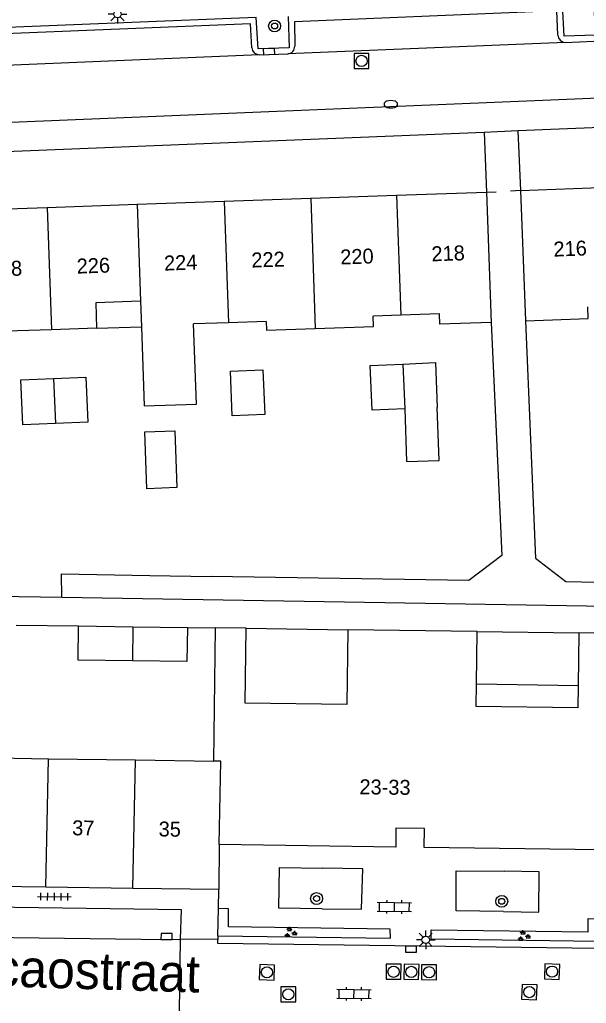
# Model space of a CAD drawing. Extents: x 132999 to 136000, y 398499 to 400501.
# Drawn here: x 133616.6 to 133654.5, y 398594.1 to 398659.9 of the extents above; entities that cross this region are included whole.
import ezdxf

# ---------------------------------------------------------------- set-up
doc = ezdxf.new("R2010")
doc.units = 0
for name, color, linetype in [('gg-afsc-erfafscheiding', 7, 'Continuous'), ('gg-afsc-muur', 7, 'Continuous'), ('gg-anno-huisnummerreeks BGT', 7, 'Continuous'), ('gg-anno-openbare ruimte label', 7, 'Continuous'), ('gg-bbg-bijgebouw', 7, 'Continuous'), ('gg-bbg-gedigitaliseerde bebouwing', 7, 'Continuous'), ('gg-bbg-gedigitaliseerde bijgebouw', 7, 'Continuous'), ('gg-bbg-hoofdgebouw', 7, 'Continuous'), ('gg-bbg-luifel en loopbrug', 7, 'Continuous'), ('gg-bbg-tussenscheiding', 7, 'Continuous'), ('gg-knt-verharding', 7, 'Continuous'), ('gg-knt-verharding nz', 7, 'Continuous'), ('gt-grn-weggrens', 7, 'Continuous'), ('gt-symb-boom', 7, 'Continuous'), ('gt-symb-brandkraan', 7, 'Continuous'), ('gt-symb-groenvak', 7, 'Continuous'), ('gt-symb-klinker verharding', 7, 'Continuous'), ('gt-symb-kolk', 7, 'Continuous'), ('gt-symb-lichtmast', 7, 'Continuous'), ('gt-symb-rioolschacht', 7, 'Continuous'), ('gt-symb-tegel verharding', 7, 'Continuous')]:
    doc.layers.add(name, color=color, linetype=linetype)

# ---------------------------------------------------------------- blocks, each defined once
blk = doc.blocks.new('gt0-KOLK')
at = {"layer": 'gt-symb-kolk'}
blk.add_lwpolyline([(0, 0), (0.375, 0), (0.375, 0.4), (-0.375, 0.4), (-0.375, 0), (0, 0)], dxfattribs=at)
blk = doc.blocks.new('gt0-BOOM')
at = {"layer": 'gt-symb-boom'}
for radius in [0.4, 0.2]:
    blk.add_circle((0, 0), radius, dxfattribs=at)
blk = doc.blocks.new('gt0-LMAST')
at = {"layer": 'gt-symb-lichtmast'}
for p, q in [((-0.182, 0.173), (-0.447, 0.438)), ((-0.005, 0.246), (-0.005, 0.621)), ((0.172, 0.173), (0.437, 0.438)), ((-0.255, -0.004), (-0.63, -0.004)), ((-0.182, -0.181), (-0.447, -0.446)), ((-0.005, -0.254), (-0.005, -0.629)), ((0.437, -0.446), (0.172, -0.181)), ((0.245, -0.004), (0.62, -0.004))]:
    blk.add_line(p, q, dxfattribs=at)
blk.add_circle((-0.005, -0.004), 0.25, dxfattribs=at)
blk = doc.blocks.new('gt0-BR')
at = {"layer": 'gt-symb-brandkraan'}
for centre, radius, start, end in [((-0.244, 0), 0.206, 107.56694, 252.43307), ((0.599, -2.664), 3, 106.89205, 107.56694), ((0, -0.691), 0.938, 73.10799, 106.89205), ((-0.599, -2.664), 3, 72.43309, 73.10799), ((0.244, 0), 0.206, 287.56695, 72.43309), ((0.599, 2.664), 3, 252.43307, 253.10797), ((0, 0.691), 0.938, 253.10797, 286.89206), ((-0.599, 2.664), 3, 286.89206, 287.56695)]:
    blk.add_arc(centre, radius, start, end, dxfattribs=at)
blk = doc.blocks.new('gt0-RS')
at = {"layer": 'gt-symb-rioolschacht'}
blk.add_lwpolyline([(-0.5, -0.5), (0.5, -0.5), (0.5, 0.5), (-0.5, 0.5)], close=True, dxfattribs=at)
blk.add_circle((0, 0), 0.375, dxfattribs=at)
blk = doc.blocks.new('gt0-GRVAK')
at = {"layer": 'gt-symb-groenvak'}
for p, q in [((-0.11, 0.189), (-0.228, 0.24)), ((-0.182, 0.153), (0.088, 0.153)), ((-0.091, 0.211), (-0.156, 0.322)), ((-0.047, 0.214), (-0.047, 0.393)), ((-0.004, 0.211), (0.061, 0.322)), ((0.015, 0.189), (0.133, 0.24)), ((0.262, -0.052), (0.197, 0.059)), ((0.305, -0.049), (0.305, 0.13)), ((0.349, -0.052), (0.414, 0.059)), ((-0.245, -0.228), (-0.363, -0.177)), ((-0.318, -0.264), (-0.047, -0.264)), ((-0.226, -0.206), (-0.291, -0.095)), ((-0.183, -0.203), (-0.183, -0.024)), ((-0.139, -0.206), (-0.074, -0.095)), ((-0.12, -0.228), (-0.002, -0.177)), ((0.243, -0.074), (0.125, -0.023)), ((0.17, -0.11), (0.441, -0.11)), ((0.368, -0.074), (0.486, -0.023))]:
    blk.add_line(p, q, dxfattribs=at)
blk = doc.blocks.new('gt0-KL1')
at = {"layer": 'gt-symb-klinker verharding'}
for p, q in [((-1.15, 0.3), (1.15, 0.3)), ((-1, -0.3), (-1, 0.3)), ((-0.5, 0.3), (-0.5, 0.45)), ((0, -0.3), (0, 0.3)), ((0.5, 0.3), (0.5, 0.45)), ((1, -0.3), (1, 0.3)), ((-1.15, -0.3), (1.15, -0.3)), ((-0.5, -0.45), (-0.5, -0.3)), ((0.5, -0.45), (0.5, -0.3))]:
    blk.add_line(p, q, dxfattribs=at)
blk = doc.blocks.new('gt0-TEG1')
at = {"layer": 'gt-symb-tegel verharding'}
for p, q in [((-1.125, 0), (1.125, 0)), ((-0.9, -0.25), (-0.9, 0.25)), ((-0.45, -0.25), (-0.45, 0.25)), ((0, -0.25), (0, 0.25)), ((0.45, -0.25), (0.45, 0.25)), ((0.9, -0.25), (0.9, 0.25))]:
    blk.add_line(p, q, dxfattribs=at)

msp = doc.modelspace()

# ---------------------------------------------------------------- linework, layer by layer
at = {"layer": 'gg-afsc-erfafscheiding'}
for p, q in [((133649.957, 398652.433), (133650.12, 398648.441)), ((133647.696, 398652.34), (133647.86, 398648.341)), ((133607.633, 398621.415), (133619.448, 398621.247)), ((133616.395, 398619.375), (133620.565, 398619.316)), ((133627.844, 398619.214), (133629.734, 398619.188)), ((133631.783, 398619.159), (133638.573, 398619.064)), ((133647.232, 398618.943), (133654.041, 398618.847))]:
    msp.add_line(p, q, dxfattribs=at)
for points in [[(133648.163, 398639.626), (133648.87, 398624.041), (133646.672, 398622.362), (133629.43, 398622.635)], [(133650.457, 398639.728), (133651.141, 398623.863), (133653.173, 398622.289), (133657.356, 398622.209)], [(133619.448, 398621.247), (133678.852, 398620.256), (133680.091, 398624.083), (133680.718, 398625.099), (133681.744, 398625.536), (133686.26, 398625.472)], [(133619.448, 398621.247), (133619.429, 398622.794), (133625.336, 398622.7), (133629.43, 398622.635)]]:
    msp.add_lwpolyline(points, dxfattribs=at)
at = {"layer": 'gg-afsc-muur'}
for p, q in [((133647.86, 398648.341), (133648.509, 398648.37)), ((133650.12, 398648.441), (133649.471, 398648.412))]:
    msp.add_line(p, q, dxfattribs=at)
at = {"layer": 'gg-bbg-bijgebouw'}
for p, q in [((133620.565, 398619.316), (133624.204, 398619.265)), ((133624.204, 398619.265), (133627.844, 398619.214))]:
    msp.add_line(p, q, dxfattribs=at)
for points in [[(133624.172, 398616.985), (133620.533, 398617.036), (133620.565, 398619.316)], [(133627.844, 398619.214), (133627.812, 398616.934), (133624.172, 398616.985)]]:
    msp.add_lwpolyline(points, dxfattribs=at)
at = {"layer": 'gg-bbg-gedigitaliseerde bebouwing'}
for p, q in [((133647.86, 398648.341), (133648.163, 398639.626)), ((133650.12, 398648.441), (133650.457, 398639.728)), ((133624.709, 398641.038), (133624.767, 398639.339)), ((133642.122, 398640.106), (133640.28, 398640.043)), ((133644.711, 398640.194), (133642.122, 398640.106)), ((133630.59, 398639.604), (133628.263, 398639.524)), ((133633.108, 398639.69), (133630.59, 398639.604)), ((133621.772, 398639.237), (133618.752, 398639.134))]:
    msp.add_line(p, q, dxfattribs=at)
for points in [[(133618.752, 398639.134), (133615.733, 398639.031), (133615.676, 398640.706), (133612.819, 398640.608)], [(133624.709, 398641.038), (133621.714, 398640.935), (133621.772, 398639.237)], [(133650.457, 398639.728), (133654.654, 398639.89), (133654.624, 398640.671)], [(133636.397, 398639.218), (133640.304, 398639.353), (133640.28, 398640.043)], [(133648.163, 398639.626), (133644.735, 398639.507), (133644.711, 398640.194)], [(133624.767, 398639.339), (133624.948, 398634.042), (133628.446, 398634.162), (133628.263, 398639.524)], [(133633.108, 398639.69), (133633.128, 398639.105), (133636.397, 398639.218)]]:
    msp.add_lwpolyline(points, dxfattribs=at)
at = {"layer": 'gg-bbg-gedigitaliseerde bijgebouw'}
for points in [[(133642.384, 398633.845), (133640.209, 398633.755), (133640.083, 398636.751), (133642.258, 398636.842)], [(133642.258, 398636.842), (133644.433, 398636.933), (133644.558, 398633.935)], [(133630.726, 398636.362), (133632.9, 398636.452), (133633.025, 398633.454), (133630.852, 398633.366), (133630.726, 398636.362)], [(133619.014, 398632.87), (133616.84, 398632.78), (133616.714, 398635.776), (133618.889, 398635.867)], [(133618.889, 398635.867), (133621.064, 398635.958), (133621.189, 398632.96), (133619.014, 398632.87)], [(133642.384, 398633.845), (133642.505, 398630.314), (133644.679, 398630.388), (133644.558, 398633.935)], [(133625.008, 398632.3), (133627.007, 398632.368), (133627.136, 398628.57), (133625.137, 398628.502), (133625.008, 398632.3)]]:
    msp.add_lwpolyline(points, dxfattribs=at)
at = {"layer": 'gg-bbg-hoofdgebouw'}
for p, q in [((133650.12, 398648.441), (133656.276, 398648.679)), ((133630.308, 398647.733), (133636.095, 398647.933)), ((133636.095, 398647.933), (133641.844, 398648.132)), ((133641.844, 398648.132), (133647.86, 398648.341)), ((133612.593, 398647.119), (133618.468, 398647.322)), ((133618.468, 398647.322), (133624.484, 398647.531)), ((133624.484, 398647.531), (133630.308, 398647.733)), ((133629.609, 398610.279), (133629.734, 398619.188)), ((133631.783, 398619.159), (133629.734, 398619.188)), ((133647.232, 398618.943), (133638.573, 398619.064)), ((133647.183, 398615.437), (133647.232, 398618.943)), ((133654.041, 398618.847), (133653.992, 398615.342)), ((133656.091, 398618.818), (133654.041, 398618.847)), ((133612.768, 398610.515), (133618.548, 398610.434)), ((133618.548, 398610.434), (133624.365, 398610.352)), ((133624.365, 398610.352), (133629.609, 398610.279)), ((133629.982, 398604.688), (133629.941, 398601.678)), ((133618.376, 398601.836), (133612.596, 398601.916)), ((133624.193, 398601.757), (133618.376, 398601.836)), ((133629.941, 398601.678), (133624.193, 398601.757))]:
    msp.add_line(p, q, dxfattribs=at)
for points in [[(133638.573, 398619.064), (133638.503, 398614.054), (133631.713, 398614.149), (133631.783, 398619.159)], [(133653.992, 398615.342), (133653.971, 398613.838), (133647.162, 398613.933), (133647.183, 398615.437)], [(133655.451, 398604.334), (133643.682, 398604.498), (133643.7, 398605.767), (133641.8, 398605.794), (133641.782, 398604.524), (133629.982, 398604.688)]]:
    msp.add_lwpolyline(points, dxfattribs=at)
at = {"layer": 'gg-bbg-luifel en loopbrug'}
for p, q in [((133621.772, 398639.237), (133624.767, 398639.339)), ((133647.183, 398615.437), (133653.992, 398615.342))]:
    msp.add_line(p, q, dxfattribs=at)
at = {"layer": 'gg-bbg-tussenscheiding'}
for p, q in [((133636.095, 398647.933), (133636.397, 398639.218)), ((133641.844, 398648.132), (133642.122, 398640.106)), ((133618.468, 398647.322), (133618.752, 398639.134)), ((133624.484, 398647.531), (133624.709, 398641.038)), ((133630.308, 398647.733), (133630.59, 398639.604)), ((133642.258, 398636.842), (133642.384, 398633.845)), ((133618.889, 398635.867), (133619.014, 398632.87)), ((133624.204, 398619.265), (133624.172, 398616.985)), ((133618.376, 398601.836), (133618.548, 398610.434)), ((133624.193, 398601.757), (133624.365, 398610.352))]:
    msp.add_line(p, q, dxfattribs=at)
msp.add_lwpolyline([(133629.982, 398604.688), (133630.093, 398610.272), (133629.609, 398610.279)], dxfattribs=at)
at = {"layer": 'gg-knt-verharding'}
for p, q in [((133653.126, 398658.365), (133634.563, 398657.595)), ((133653.126, 398658.365), (133655.034, 398658.445)), ((133632.672, 398657.525), (133614.125, 398656.757)), ((133632.672, 398657.525), (133634.563, 398657.595)), ((133696.61, 398654.341), (133649.957, 398652.433)), ((133647.696, 398652.34), (133601.01, 398650.431)), ((133629.92, 398600.404), (133629.941, 398601.678)), ((133629.889, 398598.578), (133629.92, 398600.404)), ((133629.889, 398598.578), (133629.892, 398598.33)), ((133627.329, 398593.521), (133627.377, 398598.367)), ((133629.892, 398598.33), (133627.377, 398598.367))]:
    msp.add_line(p, q, dxfattribs=at)
for points in [[(133652.635, 398658.852), (133652.552, 398660.467), (133635.001, 398659.734), (133635.024, 398658.116)], [(133655.043, 398660.95), (133655.133, 398658.848), (133653.042, 398658.771), (133652.936, 398660.868)], [(133634.581, 398660.102), (133634.656, 398657.998), (133632.574, 398657.925), (133632.457, 398660.024), (133614.111, 398659.28)], [(133632.159, 398657.999), (133632.078, 398659.608), (133614.528, 398658.889), (133614.595, 398657.275)], [(133522.808, 398649.175), (133651.613, 398654.49), (133756.083, 398658.866)], [(133636.868, 398600.398), (133633.965, 398600.432), (133634.004, 398603.157), (133636.899, 398603.105)], [(133636.868, 398600.398), (133639.494, 398600.368), (133639.58, 398603.056), (133636.899, 398603.105)], [(133648.992, 398600.205), (133645.822, 398600.251), (133645.837, 398602.937), (133649.032, 398602.902)], [(133648.992, 398600.205), (133651.362, 398600.17), (133651.37, 398602.876), (133649.032, 398602.902)], [(133627.377, 398598.367), (133627.443, 398600.333), (133595.559, 398600.763), (133595.552, 398598.785)], [(133629.889, 398598.578), (133641.427, 398598.419), (133641.42, 398599.037), (133630.605, 398599.189), (133630.604, 398600.394), (133629.92, 398600.404)], [(133655.26, 398598.208), (133644.147, 398598.367), (133644.156, 398598.988), (133654.653, 398598.851), (133654.655, 398599.734), (133655.275, 398599.71)]]:
    msp.add_lwpolyline(points, dxfattribs=at)
for centre, radius, start, end in [((133653.141, 398658.871), 0.506, 182.15893, 268.30974), ((133632.677, 398658.045), 0.52, 185.0634, 269.46218), ((133634.536, 398658.083), 0.489, 273.18017, 3.81266)]:
    msp.add_arc(centre, radius, start, end, dxfattribs=at)
at = {"layer": 'gg-knt-verharding nz'}
for points in [[(133595.552, 398598.785), (133614.493, 398598.498), (133626.453, 398598.343), (133627.377, 398598.367)], [(133655.255, 398597.743), (133629.887, 398598.076), (133629.892, 398598.33)]]:
    msp.add_lwpolyline(points, dxfattribs=at)
at = {"layer": 'gt-grn-weggrens'}
msp.add_line((133649.957, 398652.433), (133647.696, 398652.34), dxfattribs=at)

# ---------------------------------------------------------------- block references
at = {"layer": 'gt-symb-boom'}
for p in [(133633.681, 398659.458), (133636.49, 398601.08), (133648.873, 398600.891)]:
    msp.add_blockref('gt0-BOOM', p, dxfattribs=at)
at = {"layer": 'gt-symb-brandkraan'}
msp.add_blockref('gt0-BR', (133641.454, 398654.222), dxfattribs=at)
at = {"layer": 'gt-symb-groenvak'}
for p in [(133634.719, 398598.793), (133650.343, 398598.567)]:
    msp.add_blockref('gt0-GRVAK', p, dxfattribs=at)
at = {"layer": 'gt-symb-klinker verharding'}
for p, rotation in [((133641.694, 398600.515), -0.7448031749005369), ((133638.994, 398594.694), -0.7448031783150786)]:
    msp.add_blockref('gt0-KL1', p, dxfattribs=dict(at, rotation=rotation))
at = {"layer": 'gt-symb-kolk'}
for p, rotation in [((133633.312, 398657.549), 2.1390171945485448), ((133626.453, 398598.343), -0.7448031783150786), ((133642.807, 398597.889), 179.3124836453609)]:
    msp.add_blockref('gt0-KOLK', p, dxfattribs=dict(at, rotation=rotation))
at = {"layer": 'gt-symb-lichtmast'}
for p in [(133623.174, 398660.256), (133643.793, 398598.317)]:
    msp.add_blockref('gt0-LMAST', p, dxfattribs=at)
at = {"layer": 'gt-symb-rioolschacht'}
msp.add_blockref('gt0-RS', (133639.494, 398657.122), dxfattribs=at)
for p, rotation in [((133633.164, 398596.141), -2.0065389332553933), ((133641.637, 398596.18), -0.2864765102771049), ((133642.829, 398596.17), -1.5466102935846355), ((133644.016, 398596.15), -0.11459140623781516), ((133652.24, 398596.188), -1.8346729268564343), ((133634.6, 398594.671), -0.2291818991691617), ((133650.72, 398594.82), -1.7183579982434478)]:
    msp.add_blockref('gt0-RS', p, dxfattribs=dict(at, rotation=rotation))
at = {"layer": 'gt-symb-tegel verharding', "rotation": -0.7448031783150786}
msp.add_blockref('gt0-TEG1', (133618.951, 398601.202), dxfattribs=at)

# ---------------------------------------------------------------- texts
at = {"layer": 'gg-anno-huisnummerreeks BGT'}
for s, rotation, p in [('220', 2, (133638.093, 398643.498)), ('218', 2, (133644.19, 398643.71)), ('216', 2.2, (133652.355, 398644.024)), ('226', 2, (133620.459, 398642.888)), ('224', 2, (133626.301, 398643.09)), ('222', 2, (133632.145, 398643.293)), ('228', 2, (133614.581, 398642.684)), ('23-33', 359.2, (133639.35, 398608.058)), ('37', 359.2, (133620.134, 398605.313)), ('35', 359.2, (133625.919, 398605.234))]:
    msp.add_text(s, height=1, rotation=rotation, dxfattribs=at).set_placement(p)
at = {"layer": 'gg-anno-openbare ruimte label'}
msp.add_text('Curacaostraat', height=2.5, rotation=358.2, dxfattribs=at).set_placement((133607.658, 398595.447))

doc.saveas('drawing.dxf')
